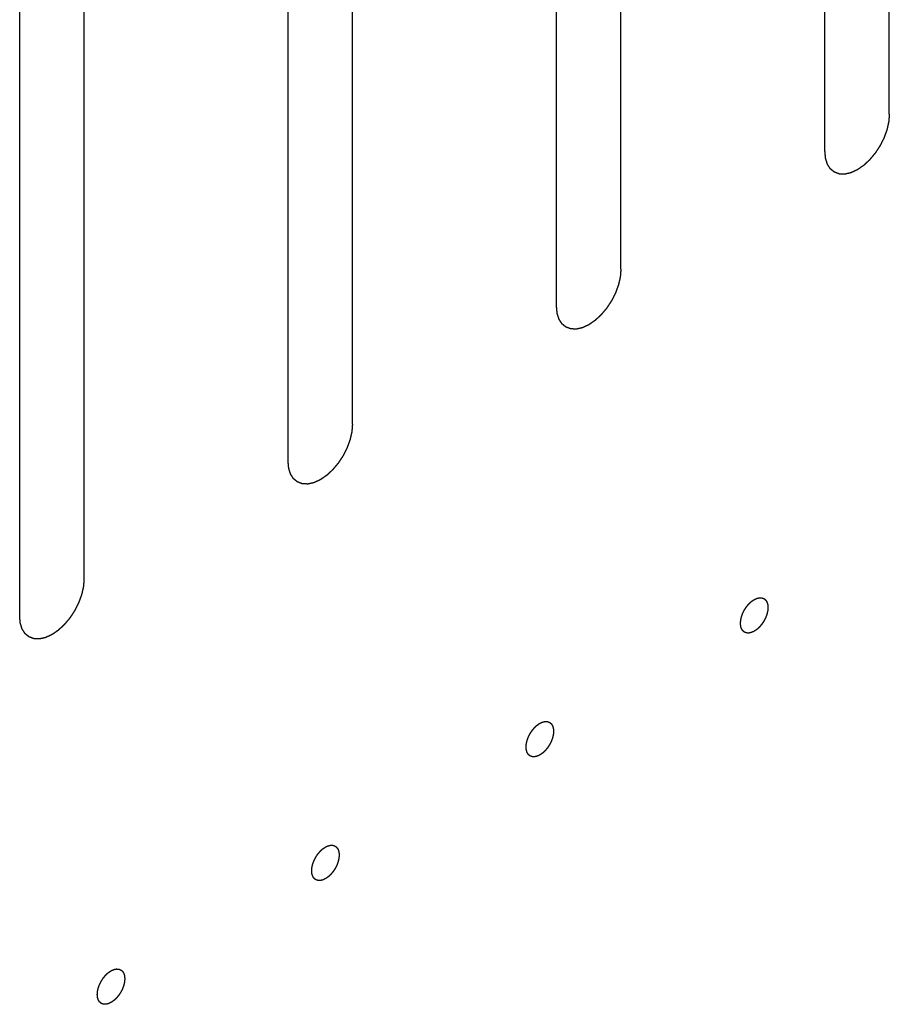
# Model space of a CAD drawing. Header units: inches. Extents: x 6 to 353, y 6 to 228.
# Tile 352 of 372: x 341.556 to 342.273, y 194.053 to 194.865. Entities that reach past the tile are written whole.
import ezdxf

# ---------------------------------------------------------------- set-up
doc = ezdxf.new("R2010")
doc.units = ezdxf.units.IN
doc.header["$LTSCALE"] = 19.946667
doc.header["$MEASUREMENT"] = 0
doc.linetypes.add('HIDDEN', pattern=[0.2, 0.1, -0.1])
doc.layers.add('08_ALL_COSMETICS', color=7, linetype='CONTINUOUS')

msp = doc.modelspace()

# ---------------------------------------------------------------- linework, layer by layer
at = {"layer": '08_ALL_COSMETICS', "color": 7, "linetype": 'HIDDEN'}
for p, q in [((342.27279, 194.78747), (342.27279, 195.74686)), ((342.21975, 194.75685), (342.21975, 195.71624)), ((342.05146, 194.65969), (342.05146, 195.61908)), ((341.99843, 194.62907), (341.99843, 195.58846)), ((341.83014, 194.53191), (341.83014, 195.4913)), ((341.77711, 194.50129), (341.77711, 195.46068)), ((341.60881, 194.40413), (341.60881, 195.36352)), ((341.55578, 194.37351), (341.55578, 195.3329))]:
    msp.add_line(p, q, dxfattribs=at)
for points, knots in [([(342.27279, 194.78747), (342.2727, 194.78643), (342.27257, 194.78487), (342.27243, 194.78305), (342.27233, 194.78201), (342.27232, 194.78124), (342.27208, 194.7804), (342.27185, 194.77931), (342.27153, 194.77794), (342.27123, 194.77657), (342.27096, 194.77547), (342.27082, 194.77465), (342.27047, 194.77381), (342.27008, 194.7727), (342.26957, 194.77131), (342.26907, 194.76991), (342.26865, 194.7688), (342.26839, 194.76796), (342.26793, 194.76714), (342.26739, 194.76603), (342.26668, 194.76465), (342.266, 194.76327), (342.26543, 194.76217), (342.26504, 194.76131), (342.26451, 194.76058), (342.26386, 194.75955), (342.26302, 194.75829), (342.26219, 194.75701), (342.26151, 194.756), (342.26104, 194.75521), (342.26044, 194.75456), (342.25969, 194.75364), (342.25874, 194.75251), (342.25779, 194.75136), (342.25703, 194.75047), (342.25647, 194.74974), (342.25584, 194.74921), (342.25502, 194.74843), (342.25398, 194.74748), (342.25296, 194.74651), (342.25213, 194.74576), (342.25152, 194.74514), (342.25085, 194.74473), (342.24998, 194.74411), (342.24889, 194.74336), (342.2478, 194.7426), (342.24703, 194.74207), (342.2466, 194.74177), (342.24627, 194.74152), (342.24595, 194.7414), (342.24552, 194.74119), (342.24477, 194.74085), (342.24369, 194.74034), (342.24262, 194.73985), (342.24187, 194.7395), (342.24144, 194.73931), (342.24112, 194.73913), (342.24081, 194.73909), (342.2404, 194.73898), (342.23967, 194.73882), (342.23864, 194.73858), (342.23761, 194.73835), (342.23689, 194.73818), (342.23648, 194.73809), (342.23616, 194.73799), (342.23588, 194.73803), (342.2355, 194.73804), (342.23483, 194.73807), (342.23388, 194.7381), (342.23293, 194.73814), (342.23226, 194.73816), (342.23188, 194.73818), (342.23159, 194.73816), (342.23134, 194.73828), (342.231, 194.7384), (342.23041, 194.73862), (342.22956, 194.73893), (342.22871, 194.73925), (342.22811, 194.73946), (342.22778, 194.7396), (342.2275, 194.73966), (342.22732, 194.73986), (342.22704, 194.74008), (342.22656, 194.74048), (342.22588, 194.74104), (342.22519, 194.74161), (342.22471, 194.742), (342.22444, 194.74224), (342.22422, 194.74238), (342.22409, 194.74265), (342.22388, 194.74296), (342.22352, 194.74353), (342.22301, 194.74433), (342.2225, 194.74514), (342.22214, 194.74569), (342.22195, 194.74602), (342.22177, 194.74624), (342.2217, 194.74657), (342.22157, 194.74696), (342.22135, 194.74767), (342.22103, 194.74868), (342.22072, 194.74969), (342.22049, 194.75039), (342.22038, 194.7508), (342.22026, 194.75108), (342.22025, 194.75146), (342.2202, 194.75194), (342.22013, 194.75278), (342.22001, 194.75397), (342.21988, 194.75541), (342.2198, 194.75637), (342.21975, 194.75685)], [0, 0, 0, 0, 0.03125, 0.046875, 0.054688, 0.0625, 0.070312, 0.078125, 0.09375, 0.109375, 0.117188, 0.125, 0.132812, 0.140625, 0.15625, 0.171875, 0.179688, 0.1875, 0.195312, 0.203125, 0.21875, 0.234375, 0.242188, 0.25, 0.257812, 0.265625, 0.28125, 0.296875, 0.304688, 0.3125, 0.320312, 0.328125, 0.34375, 0.359375, 0.367188, 0.375, 0.382812, 0.390625, 0.40625, 0.421875, 0.429688, 0.4375, 0.445312, 0.453125, 0.46875, 0.484375, 0.492188, 0.496094, 0.5, 0.503906, 0.507812, 0.515625, 0.53125, 0.546875, 0.554688, 0.558594, 0.5625, 0.566406, 0.570312, 0.578125, 0.59375, 0.609375, 0.617188, 0.621094, 0.625, 0.628906, 0.632812, 0.640625, 0.65625, 0.671875, 0.679688, 0.683594, 0.6875, 0.691406, 0.695312, 0.703125, 0.71875, 0.734375, 0.742188, 0.746094, 0.75, 0.753906, 0.757812, 0.765625, 0.78125, 0.796875, 0.804688, 0.808594, 0.8125, 0.816406, 0.820312, 0.828125, 0.84375, 0.859375, 0.867188, 0.871094, 0.875, 0.878906, 0.882812, 0.890625, 0.90625, 0.921875, 0.929688, 0.933594, 0.9375, 0.941406, 0.945312, 0.953125, 0.96875, 0.984375, 1, 1, 1, 1]), ([(342.05146, 194.65969), (342.05138, 194.65865), (342.05125, 194.65709), (342.05111, 194.65527), (342.05101, 194.65423), (342.05099, 194.65346), (342.05076, 194.65262), (342.05053, 194.65153), (342.05021, 194.65016), (342.0499, 194.64879), (342.04964, 194.64769), (342.04949, 194.64687), (342.04915, 194.64603), (342.04876, 194.64492), (342.04824, 194.64353), (342.04775, 194.64213), (342.04733, 194.64102), (342.04706, 194.64018), (342.04661, 194.63936), (342.04606, 194.63825), (342.04536, 194.63687), (342.04467, 194.63548), (342.04411, 194.63439), (342.04372, 194.63353), (342.04319, 194.6328), (342.04253, 194.63177), (342.04169, 194.6305), (342.04087, 194.62923), (342.04019, 194.62822), (342.03972, 194.62743), (342.03912, 194.62678), (342.03837, 194.62586), (342.03741, 194.62473), (342.03647, 194.62358), (342.0357, 194.62268), (342.03515, 194.62196), (342.03451, 194.62143), (342.03369, 194.62065), (342.03266, 194.6197), (342.03163, 194.61873), (342.0308, 194.61797), (342.0302, 194.61736), (342.02953, 194.61695), (342.02866, 194.61633), (342.02757, 194.61558), (342.02647, 194.61482), (342.02571, 194.61429), (342.02527, 194.61399), (342.02494, 194.61374), (342.02462, 194.61362), (342.02419, 194.61341), (342.02344, 194.61307), (342.02237, 194.61256), (342.0213, 194.61207), (342.02055, 194.61171), (342.02012, 194.61152), (342.01979, 194.61135), (342.01949, 194.6113), (342.01907, 194.6112), (342.01835, 194.61104), (342.01732, 194.6108), (342.01629, 194.61057), (342.01556, 194.6104), (342.01515, 194.61031), (342.01483, 194.61021), (342.01456, 194.61025), (342.01417, 194.61026), (342.01351, 194.61029), (342.01256, 194.61032), (342.01161, 194.61036), (342.01094, 194.61038), (342.01056, 194.6104), (342.01026, 194.61038), (342.01002, 194.6105), (342.00968, 194.61062), (342.00908, 194.61084), (342.00823, 194.61115), (342.00739, 194.61147), (342.00679, 194.61168), (342.00645, 194.61181), (342.00618, 194.61188), (342.00599, 194.61208), (342.00571, 194.6123), (342.00524, 194.6127), (342.00455, 194.61326), (342.00387, 194.61383), (342.00339, 194.61422), (342.00312, 194.61446), (342.0029, 194.6146), (342.00276, 194.61487), (342.00255, 194.61518), (342.0022, 194.61575), (342.00169, 194.61655), (342.00118, 194.61736), (342.00082, 194.61791), (342.00062, 194.61824), (342.00045, 194.61846), (342.00038, 194.61879), (342.00024, 194.61918), (342.00003, 194.61989), (341.99971, 194.6209), (341.9994, 194.62191), (341.99917, 194.62261), (341.99905, 194.62302), (341.99893, 194.6233), (341.99892, 194.62368), (341.99887, 194.62416), (341.9988, 194.625), (341.99869, 194.62619), (341.99856, 194.62763), (341.99847, 194.62859), (341.99843, 194.62907)], [0, 0, 0, 0, 0.03125, 0.046875, 0.054688, 0.0625, 0.070312, 0.078125, 0.09375, 0.109375, 0.117188, 0.125, 0.132812, 0.140625, 0.15625, 0.171875, 0.179688, 0.1875, 0.195312, 0.203125, 0.21875, 0.234375, 0.242188, 0.25, 0.257812, 0.265625, 0.28125, 0.296875, 0.304688, 0.3125, 0.320312, 0.328125, 0.34375, 0.359375, 0.367188, 0.375, 0.382812, 0.390625, 0.40625, 0.421875, 0.429688, 0.4375, 0.445312, 0.453125, 0.46875, 0.484375, 0.492188, 0.496094, 0.5, 0.503906, 0.507812, 0.515625, 0.53125, 0.546875, 0.554688, 0.558594, 0.5625, 0.566406, 0.570312, 0.578125, 0.59375, 0.609375, 0.617188, 0.621094, 0.625, 0.628906, 0.632812, 0.640625, 0.65625, 0.671875, 0.679688, 0.683594, 0.6875, 0.691406, 0.695312, 0.703125, 0.71875, 0.734375, 0.742188, 0.746094, 0.75, 0.753906, 0.757812, 0.765625, 0.78125, 0.796875, 0.804688, 0.808594, 0.8125, 0.816406, 0.820312, 0.828125, 0.84375, 0.859375, 0.867188, 0.871094, 0.875, 0.878906, 0.882812, 0.890625, 0.90625, 0.921875, 0.929688, 0.933594, 0.9375, 0.941406, 0.945312, 0.953125, 0.96875, 0.984375, 1, 1, 1, 1]), ([(341.83014, 194.53191), (341.83005, 194.53087), (341.82992, 194.52931), (341.82979, 194.52749), (341.82969, 194.52645), (341.82967, 194.52568), (341.82944, 194.52484), (341.8292, 194.52375), (341.82888, 194.52238), (341.82858, 194.52101), (341.82832, 194.51991), (341.82817, 194.51909), (341.82783, 194.51825), (341.82743, 194.51714), (341.82692, 194.51574), (341.82642, 194.51435), (341.826, 194.51324), (341.82574, 194.5124), (341.82528, 194.51158), (341.82474, 194.51047), (341.82404, 194.50909), (341.82335, 194.5077), (341.82278, 194.50661), (341.8224, 194.50575), (341.82187, 194.50502), (341.82121, 194.50399), (341.82037, 194.50272), (341.81954, 194.50145), (341.81887, 194.50044), (341.81839, 194.49965), (341.8178, 194.499), (341.81705, 194.49808), (341.81609, 194.49695), (341.81514, 194.4958), (341.81438, 194.4949), (341.81383, 194.49418), (341.81319, 194.49365), (341.81237, 194.49287), (341.81134, 194.49192), (341.81031, 194.49095), (341.80948, 194.49019), (341.80887, 194.48957), (341.80821, 194.48917), (341.80734, 194.48855), (341.80624, 194.4878), (341.80515, 194.48704), (341.80439, 194.48651), (341.80395, 194.48621), (341.80362, 194.48596), (341.8033, 194.48584), (341.80287, 194.48563), (341.80212, 194.48528), (341.80105, 194.48478), (341.79997, 194.48429), (341.79922, 194.48393), (341.79879, 194.48374), (341.79847, 194.48357), (341.79816, 194.48352), (341.79775, 194.48342), (341.79703, 194.48326), (341.79599, 194.48302), (341.79496, 194.48279), (341.79424, 194.48262), (341.79383, 194.48253), (341.79351, 194.48243), (341.79323, 194.48247), (341.79285, 194.48248), (341.79219, 194.48251), (341.79123, 194.48254), (341.79028, 194.48258), (341.78961, 194.4826), (341.78924, 194.48262), (341.78894, 194.4826), (341.7887, 194.48272), (341.78835, 194.48284), (341.78776, 194.48306), (341.78691, 194.48337), (341.78606, 194.48369), (341.78546, 194.4839), (341.78513, 194.48403), (341.78486, 194.4841), (341.78467, 194.4843), (341.78439, 194.48452), (341.78392, 194.48492), (341.78323, 194.48548), (341.78255, 194.48605), (341.78206, 194.48644), (341.7818, 194.48668), (341.78157, 194.48682), (341.78144, 194.48709), (341.78123, 194.4874), (341.78088, 194.48797), (341.78036, 194.48877), (341.77986, 194.48958), (341.7795, 194.49013), (341.7793, 194.49046), (341.77913, 194.49068), (341.77905, 194.49101), (341.77892, 194.4914), (341.7787, 194.49211), (341.77838, 194.49312), (341.77807, 194.49413), (341.77785, 194.49483), (341.77773, 194.49524), (341.77761, 194.49552), (341.7776, 194.4959), (341.77755, 194.49638), (341.77748, 194.49722), (341.77737, 194.49841), (341.77724, 194.49985), (341.77715, 194.50081), (341.77711, 194.50129)], [0, 0, 0, 0, 0.03125, 0.046875, 0.054688, 0.0625, 0.070312, 0.078125, 0.09375, 0.109375, 0.117188, 0.125, 0.132812, 0.140625, 0.15625, 0.171875, 0.179688, 0.1875, 0.195312, 0.203125, 0.21875, 0.234375, 0.242188, 0.25, 0.257812, 0.265625, 0.28125, 0.296875, 0.304688, 0.3125, 0.320312, 0.328125, 0.34375, 0.359375, 0.367188, 0.375, 0.382812, 0.390625, 0.40625, 0.421875, 0.429688, 0.4375, 0.445312, 0.453125, 0.46875, 0.484375, 0.492188, 0.496094, 0.5, 0.503906, 0.507812, 0.515625, 0.53125, 0.546875, 0.554688, 0.558594, 0.5625, 0.566406, 0.570312, 0.578125, 0.59375, 0.609375, 0.617188, 0.621094, 0.625, 0.628906, 0.632812, 0.640625, 0.65625, 0.671875, 0.679688, 0.683594, 0.6875, 0.691406, 0.695312, 0.703125, 0.71875, 0.734375, 0.742188, 0.746094, 0.75, 0.753906, 0.757812, 0.765625, 0.78125, 0.796875, 0.804688, 0.808594, 0.8125, 0.816406, 0.820312, 0.828125, 0.84375, 0.859375, 0.867188, 0.871094, 0.875, 0.878906, 0.882812, 0.890625, 0.90625, 0.921875, 0.929688, 0.933594, 0.9375, 0.941406, 0.945312, 0.953125, 0.96875, 0.984375, 1, 1, 1, 1]), ([(341.60881, 194.40413), (341.60873, 194.40309), (341.6086, 194.40153), (341.60846, 194.39971), (341.60836, 194.39866), (341.60835, 194.3979), (341.60811, 194.39706), (341.60788, 194.39597), (341.60756, 194.3946), (341.60726, 194.39323), (341.60699, 194.39213), (341.60685, 194.39131), (341.6065, 194.39047), (341.60611, 194.38936), (341.6056, 194.38796), (341.6051, 194.38657), (341.60468, 194.38546), (341.60442, 194.38462), (341.60396, 194.3838), (341.60342, 194.38269), (341.60271, 194.38131), (341.60203, 194.37992), (341.60146, 194.37883), (341.60107, 194.37797), (341.60054, 194.37723), (341.59989, 194.37621), (341.59905, 194.37494), (341.59822, 194.37367), (341.59754, 194.37266), (341.59707, 194.37187), (341.59647, 194.37121), (341.59572, 194.3703), (341.59477, 194.36916), (341.59382, 194.36802), (341.59306, 194.36712), (341.5925, 194.3664), (341.59187, 194.36587), (341.59105, 194.36509), (341.59001, 194.36413), (341.58898, 194.36317), (341.58816, 194.36241), (341.58755, 194.36179), (341.58688, 194.36138), (341.58601, 194.36077), (341.58492, 194.36002), (341.58383, 194.35926), (341.58306, 194.35873), (341.58263, 194.35843), (341.5823, 194.35818), (341.58198, 194.35806), (341.58155, 194.35785), (341.5808, 194.3575), (341.57972, 194.357), (341.57865, 194.35651), (341.5779, 194.35615), (341.57747, 194.35596), (341.57714, 194.35579), (341.57684, 194.35574), (341.57643, 194.35564), (341.5757, 194.35548), (341.57467, 194.35524), (341.57364, 194.35501), (341.57292, 194.35484), (341.57251, 194.35475), (341.57219, 194.35465), (341.57191, 194.35469), (341.57153, 194.3547), (341.57086, 194.35473), (341.56991, 194.35476), (341.56896, 194.3548), (341.56829, 194.35481), (341.56791, 194.35484), (341.56762, 194.35482), (341.56737, 194.35494), (341.56703, 194.35506), (341.56644, 194.35528), (341.56559, 194.35559), (341.56474, 194.35591), (341.56414, 194.35612), (341.56381, 194.35625), (341.56353, 194.35632), (341.56335, 194.35652), (341.56307, 194.35674), (341.56259, 194.35714), (341.56191, 194.3577), (341.56122, 194.35827), (341.56074, 194.35866), (341.56047, 194.3589), (341.56025, 194.35904), (341.56011, 194.35931), (341.55991, 194.35962), (341.55955, 194.36019), (341.55904, 194.36099), (341.55853, 194.3618), (341.55817, 194.36235), (341.55798, 194.36268), (341.5578, 194.3629), (341.55773, 194.36322), (341.5576, 194.36362), (341.55738, 194.36433), (341.55706, 194.36534), (341.55675, 194.36635), (341.55652, 194.36705), (341.5564, 194.36746), (341.55629, 194.36774), (341.55628, 194.36812), (341.55623, 194.36859), (341.55615, 194.36944), (341.55604, 194.37063), (341.55591, 194.37207), (341.55583, 194.37303), (341.55578, 194.37351)], [0, 0, 0, 0, 0.03125, 0.046875, 0.054688, 0.0625, 0.070312, 0.078125, 0.09375, 0.109375, 0.117188, 0.125, 0.132812, 0.140625, 0.15625, 0.171875, 0.179688, 0.1875, 0.195312, 0.203125, 0.21875, 0.234375, 0.242188, 0.25, 0.257812, 0.265625, 0.28125, 0.296875, 0.304688, 0.3125, 0.320312, 0.328125, 0.34375, 0.359375, 0.367188, 0.375, 0.382812, 0.390625, 0.40625, 0.421875, 0.429688, 0.4375, 0.445312, 0.453125, 0.46875, 0.484375, 0.492188, 0.496094, 0.5, 0.503906, 0.507812, 0.515625, 0.53125, 0.546875, 0.554688, 0.558594, 0.5625, 0.566406, 0.570312, 0.578125, 0.59375, 0.609375, 0.617188, 0.621094, 0.625, 0.628906, 0.632812, 0.640625, 0.65625, 0.671875, 0.679688, 0.683594, 0.6875, 0.691406, 0.695312, 0.703125, 0.71875, 0.734375, 0.742188, 0.746094, 0.75, 0.753906, 0.757812, 0.765625, 0.78125, 0.796875, 0.804688, 0.808594, 0.8125, 0.816406, 0.820312, 0.828125, 0.84375, 0.859375, 0.867188, 0.871094, 0.875, 0.878906, 0.882812, 0.890625, 0.90625, 0.921875, 0.929688, 0.933594, 0.9375, 0.941406, 0.945312, 0.953125, 0.96875, 0.984375, 1, 1, 1, 1]), ([(342.16142, 194.36105), (342.16105, 194.36088), (342.1605, 194.36062), (342.15977, 194.3603), (342.15921, 194.35999), (342.15869, 194.35992), (342.15816, 194.35979), (342.15772, 194.35969), (342.15737, 194.35961), (342.1571, 194.35953), (342.15686, 194.35956), (342.15654, 194.35957), (342.15613, 194.35959), (342.15572, 194.3596), (342.1554, 194.35962), (342.15515, 194.3596), (342.15494, 194.3597), (342.15465, 194.3598), (342.15429, 194.35994), (342.15392, 194.36007), (342.15364, 194.36018), (342.1534, 194.36024), (342.15324, 194.36041), (342.15301, 194.36059), (342.15272, 194.36084), (342.15242, 194.36108), (342.15219, 194.36128), (342.152, 194.3614), (342.15189, 194.36163), (342.15171, 194.3619), (342.15149, 194.36224), (342.15127, 194.36258), (342.15111, 194.36286), (342.15096, 194.36305), (342.15089, 194.36333), (342.15078, 194.36366), (342.15065, 194.3641), (342.15051, 194.36453), (342.15041, 194.36488), (342.15031, 194.36512), (342.1503, 194.36544), (342.15026, 194.36584), (342.15021, 194.36636), (342.15017, 194.36697), (342.15007, 194.36757), (342.15017, 194.36825), (342.15021, 194.36891), (342.15027, 194.36958), (342.15029, 194.37023), (342.15049, 194.37095), (342.15063, 194.37165), (342.15081, 194.37235), (342.15093, 194.37305), (342.15122, 194.37377), (342.15147, 194.37448), (342.15174, 194.37519), (342.15197, 194.37591), (342.15236, 194.37661), (342.1527, 194.37732), (342.15307, 194.37802), (342.1534, 194.37875), (342.15385, 194.37938), (342.15427, 194.38004), (342.1547, 194.38068), (342.15511, 194.38136), (342.15561, 194.38191), (342.15609, 194.38251), (342.15659, 194.38308), (342.15706, 194.38369), (342.1576, 194.38415), (342.15812, 194.38465), (342.15866, 194.38513), (342.15917, 194.38566), (342.15974, 194.38601), (342.16048, 194.38654), (342.16104, 194.38692), (342.16142, 194.38718)], [0, 0, 0, 0, 0.03125, 0.046875, 0.0625, 0.078125, 0.09375, 0.109375, 0.117188, 0.125, 0.132812, 0.140625, 0.15625, 0.171875, 0.179688, 0.1875, 0.195312, 0.203125, 0.21875, 0.234375, 0.242188, 0.25, 0.257812, 0.265625, 0.28125, 0.296875, 0.304688, 0.3125, 0.320312, 0.328125, 0.34375, 0.359375, 0.367188, 0.375, 0.382812, 0.390625, 0.40625, 0.421875, 0.429688, 0.4375, 0.445312, 0.453125, 0.46875, 0.484375, 0.5, 0.515625, 0.53125, 0.546875, 0.5625, 0.578125, 0.59375, 0.609375, 0.625, 0.640625, 0.65625, 0.671875, 0.6875, 0.703125, 0.71875, 0.734375, 0.75, 0.765625, 0.78125, 0.796875, 0.8125, 0.828125, 0.84375, 0.859375, 0.875, 0.890625, 0.90625, 0.921875, 0.9375, 0.953125, 0.96875, 1, 1, 1, 1]), ([(342.16142, 194.38718), (342.16178, 194.38735), (342.16233, 194.38761), (342.16306, 194.38793), (342.16362, 194.38824), (342.16414, 194.38831), (342.16467, 194.38844), (342.16511, 194.38854), (342.16546, 194.38862), (342.16573, 194.3887), (342.16597, 194.38867), (342.1663, 194.38866), (342.1667, 194.38864), (342.16711, 194.38864), (342.16743, 194.38861), (342.16769, 194.38863), (342.16789, 194.38853), (342.16819, 194.38843), (342.16855, 194.38829), (342.16891, 194.38816), (342.1692, 194.38805), (342.16943, 194.38799), (342.16959, 194.38782), (342.16983, 194.38764), (342.17012, 194.38739), (342.17041, 194.38715), (342.17064, 194.38695), (342.17083, 194.38683), (342.17095, 194.3866), (342.17112, 194.38633), (342.17134, 194.38599), (342.17156, 194.38565), (342.17173, 194.38537), (342.17188, 194.38518), (342.17194, 194.3849), (342.17205, 194.38457), (342.17218, 194.38413), (342.17232, 194.38371), (342.17242, 194.38335), (342.17252, 194.38311), (342.17253, 194.38279), (342.17257, 194.38239), (342.17262, 194.38187), (342.17267, 194.38126), (342.17276, 194.38066), (342.17267, 194.37998), (342.17263, 194.37932), (342.17256, 194.37865), (342.17255, 194.378), (342.17235, 194.37728), (342.1722, 194.37658), (342.17203, 194.37588), (342.17191, 194.37518), (342.17161, 194.37446), (342.17136, 194.37375), (342.17109, 194.37304), (342.17087, 194.37232), (342.17048, 194.37162), (342.17013, 194.37091), (342.16977, 194.37021), (342.16944, 194.36948), (342.16898, 194.36885), (342.16857, 194.36819), (342.16813, 194.36755), (342.16773, 194.36687), (342.16722, 194.36632), (342.16674, 194.36573), (342.16625, 194.36515), (342.16578, 194.36454), (342.16523, 194.36408), (342.16471, 194.36358), (342.16418, 194.3631), (342.16366, 194.36257), (342.16309, 194.36222), (342.16235, 194.36169), (342.16179, 194.36131), (342.16142, 194.36105)], [0, 0, 0, 0, 0.03125, 0.046875, 0.0625, 0.078125, 0.09375, 0.109375, 0.117188, 0.125, 0.132812, 0.140625, 0.15625, 0.171875, 0.179688, 0.1875, 0.195312, 0.203125, 0.21875, 0.234375, 0.242188, 0.25, 0.257812, 0.265625, 0.28125, 0.296875, 0.304688, 0.3125, 0.320312, 0.328125, 0.34375, 0.359375, 0.367188, 0.375, 0.382812, 0.390625, 0.40625, 0.421875, 0.429688, 0.4375, 0.445312, 0.453125, 0.46875, 0.484375, 0.5, 0.515625, 0.53125, 0.546875, 0.5625, 0.578125, 0.59375, 0.609375, 0.625, 0.640625, 0.65625, 0.671875, 0.6875, 0.703125, 0.71875, 0.734375, 0.75, 0.765625, 0.78125, 0.796875, 0.8125, 0.828125, 0.84375, 0.859375, 0.875, 0.890625, 0.90625, 0.921875, 0.9375, 0.953125, 0.96875, 1, 1, 1, 1]), ([(341.98464, 194.25899), (341.98427, 194.25882), (341.98372, 194.25856), (341.98299, 194.25824), (341.98244, 194.25793), (341.98192, 194.25786), (341.98139, 194.25773), (341.98095, 194.25763), (341.9806, 194.25755), (341.98032, 194.25747), (341.98009, 194.2575), (341.97976, 194.2575), (341.97936, 194.25752), (341.97895, 194.25753), (341.97863, 194.25755), (341.97837, 194.25754), (341.97816, 194.25764), (341.97787, 194.25774), (341.97751, 194.25788), (341.97715, 194.25801), (341.97686, 194.25812), (341.97663, 194.25818), (341.97647, 194.25835), (341.97623, 194.25853), (341.97594, 194.25878), (341.97565, 194.25902), (341.97542, 194.25922), (341.97523, 194.25934), (341.97511, 194.25957), (341.97493, 194.25984), (341.97472, 194.26018), (341.9745, 194.26052), (341.97433, 194.2608), (341.97418, 194.26099), (341.97412, 194.26127), (341.97401, 194.2616), (341.97387, 194.26204), (341.97374, 194.26246), (341.97363, 194.26281), (341.97354, 194.26305), (341.97353, 194.26338), (341.97348, 194.26378), (341.97344, 194.2643), (341.97339, 194.26491), (341.9733, 194.26551), (341.97339, 194.26619), (341.97343, 194.26685), (341.9735, 194.26752), (341.97351, 194.26817), (341.97371, 194.26889), (341.97386, 194.26959), (341.97403, 194.27029), (341.97415, 194.27099), (341.97445, 194.27171), (341.97469, 194.27242), (341.97497, 194.27313), (341.97519, 194.27384), (341.97558, 194.27455), (341.97593, 194.27526), (341.97629, 194.27596), (341.97662, 194.27669), (341.97707, 194.27732), (341.97749, 194.27798), (341.97793, 194.27862), (341.97833, 194.2793), (341.97884, 194.27985), (341.97932, 194.28044), (341.97981, 194.28102), (341.98028, 194.28163), (341.98082, 194.28209), (341.98135, 194.28259), (341.98188, 194.28307), (341.9824, 194.2836), (341.98297, 194.28395), (341.98371, 194.28448), (341.98427, 194.28486), (341.98464, 194.28512)], [0, 0, 0, 0, 0.03125, 0.046875, 0.0625, 0.078125, 0.09375, 0.109375, 0.117188, 0.125, 0.132812, 0.140625, 0.15625, 0.171875, 0.179688, 0.1875, 0.195312, 0.203125, 0.21875, 0.234375, 0.242188, 0.25, 0.257812, 0.265625, 0.28125, 0.296875, 0.304688, 0.3125, 0.320312, 0.328125, 0.34375, 0.359375, 0.367188, 0.375, 0.382812, 0.390625, 0.40625, 0.421875, 0.429688, 0.4375, 0.445312, 0.453125, 0.46875, 0.484375, 0.5, 0.515625, 0.53125, 0.546875, 0.5625, 0.578125, 0.59375, 0.609375, 0.625, 0.640625, 0.65625, 0.671875, 0.6875, 0.703125, 0.71875, 0.734375, 0.75, 0.765625, 0.78125, 0.796875, 0.8125, 0.828125, 0.84375, 0.859375, 0.875, 0.890625, 0.90625, 0.921875, 0.9375, 0.953125, 0.96875, 1, 1, 1, 1]), ([(341.98464, 194.28512), (341.98501, 194.28529), (341.98556, 194.28555), (341.98629, 194.28587), (341.98684, 194.28618), (341.98737, 194.28625), (341.9879, 194.28638), (341.98834, 194.28648), (341.98869, 194.28656), (341.98896, 194.28664), (341.98919, 194.28661), (341.98952, 194.2866), (341.98993, 194.28658), (341.99033, 194.28657), (341.99066, 194.28655), (341.99091, 194.28657), (341.99112, 194.28646), (341.99141, 194.28637), (341.99177, 194.28623), (341.99214, 194.2861), (341.99242, 194.28599), (341.99265, 194.28593), (341.99281, 194.28576), (341.99305, 194.28557), (341.99334, 194.28533), (341.99364, 194.28509), (341.99386, 194.28489), (341.99406, 194.28477), (341.99417, 194.28454), (341.99435, 194.28427), (341.99456, 194.28393), (341.99478, 194.28359), (341.99495, 194.28331), (341.9951, 194.28312), (341.99516, 194.28284), (341.99528, 194.2825), (341.99541, 194.28207), (341.99555, 194.28164), (341.99565, 194.28129), (341.99575, 194.28105), (341.99576, 194.28073), (341.9958, 194.28033), (341.99584, 194.27981), (341.99589, 194.2792), (341.99599, 194.2786), (341.99589, 194.27792), (341.99585, 194.27726), (341.99578, 194.27659), (341.99577, 194.27593), (341.99557, 194.27522), (341.99542, 194.27452), (341.99525, 194.27382), (341.99513, 194.27312), (341.99483, 194.2724), (341.99459, 194.27169), (341.99432, 194.27098), (341.99409, 194.27026), (341.9937, 194.26956), (341.99336, 194.26885), (341.99299, 194.26815), (341.99266, 194.26742), (341.99221, 194.26679), (341.99179, 194.26613), (341.99136, 194.26549), (341.99095, 194.26481), (341.99044, 194.26426), (341.98996, 194.26366), (341.98947, 194.26309), (341.989, 194.26248), (341.98846, 194.26202), (341.98793, 194.26152), (341.9874, 194.26104), (341.98689, 194.26051), (341.98632, 194.26016), (341.98557, 194.25963), (341.98501, 194.25925), (341.98464, 194.25899)], [0, 0, 0, 0, 0.03125, 0.046875, 0.0625, 0.078125, 0.09375, 0.109375, 0.117188, 0.125, 0.132812, 0.140625, 0.15625, 0.171875, 0.179688, 0.1875, 0.195312, 0.203125, 0.21875, 0.234375, 0.242188, 0.25, 0.257812, 0.265625, 0.28125, 0.296875, 0.304688, 0.3125, 0.320312, 0.328125, 0.34375, 0.359375, 0.367188, 0.375, 0.382812, 0.390625, 0.40625, 0.421875, 0.429688, 0.4375, 0.445312, 0.453125, 0.46875, 0.484375, 0.5, 0.515625, 0.53125, 0.546875, 0.5625, 0.578125, 0.59375, 0.609375, 0.625, 0.640625, 0.65625, 0.671875, 0.6875, 0.703125, 0.71875, 0.734375, 0.75, 0.765625, 0.78125, 0.796875, 0.8125, 0.828125, 0.84375, 0.859375, 0.875, 0.890625, 0.90625, 0.921875, 0.9375, 0.953125, 0.96875, 1, 1, 1, 1]), ([(341.80786, 194.15693), (341.8075, 194.15676), (341.80695, 194.1565), (341.80622, 194.15617), (341.80566, 194.15587), (341.80514, 194.1558), (341.80461, 194.15567), (341.80417, 194.15556), (341.80382, 194.15549), (341.80355, 194.15541), (341.80331, 194.15544), (341.80298, 194.15544), (341.80258, 194.15546), (341.80217, 194.15547), (341.80185, 194.15549), (341.8016, 194.15548), (341.80139, 194.15558), (341.8011, 194.15568), (341.80074, 194.15582), (341.80037, 194.15595), (341.80009, 194.15606), (341.79985, 194.15612), (341.79969, 194.15629), (341.79945, 194.15647), (341.79917, 194.15672), (341.79887, 194.15696), (341.79864, 194.15716), (341.79845, 194.15728), (341.79834, 194.15751), (341.79816, 194.15777), (341.79794, 194.15812), (341.79772, 194.15846), (341.79755, 194.15874), (341.79741, 194.15893), (341.79734, 194.1592), (341.79723, 194.15954), (341.7971, 194.15998), (341.79696, 194.1604), (341.79686, 194.16075), (341.79676, 194.16099), (341.79675, 194.16132), (341.79671, 194.16172), (341.79666, 194.16223), (341.79662, 194.16285), (341.79652, 194.16345), (341.79661, 194.16413), (341.79665, 194.16479), (341.79672, 194.16546), (341.79674, 194.16611), (341.79693, 194.16683), (341.79708, 194.16753), (341.79725, 194.16823), (341.79738, 194.16893), (341.79767, 194.16965), (341.79792, 194.17036), (341.79819, 194.17107), (341.79841, 194.17178), (341.79881, 194.17249), (341.79915, 194.1732), (341.79951, 194.1739), (341.79984, 194.17463), (341.8003, 194.17526), (341.80072, 194.17592), (341.80115, 194.17656), (341.80155, 194.17724), (341.80206, 194.17779), (341.80254, 194.17838), (341.80303, 194.17895), (341.8035, 194.17957), (341.80405, 194.18003), (341.80457, 194.18053), (341.8051, 194.18101), (341.80562, 194.18154), (341.80619, 194.18189), (341.80693, 194.18242), (341.80749, 194.1828), (341.80786, 194.18306)], [0, 0, 0, 0, 0.03125, 0.046875, 0.0625, 0.078125, 0.09375, 0.109375, 0.117188, 0.125, 0.132812, 0.140625, 0.15625, 0.171875, 0.179688, 0.1875, 0.195312, 0.203125, 0.21875, 0.234375, 0.242188, 0.25, 0.257812, 0.265625, 0.28125, 0.296875, 0.304688, 0.3125, 0.320312, 0.328125, 0.34375, 0.359375, 0.367188, 0.375, 0.382812, 0.390625, 0.40625, 0.421875, 0.429688, 0.4375, 0.445312, 0.453125, 0.46875, 0.484375, 0.5, 0.515625, 0.53125, 0.546875, 0.5625, 0.578125, 0.59375, 0.609375, 0.625, 0.640625, 0.65625, 0.671875, 0.6875, 0.703125, 0.71875, 0.734375, 0.75, 0.765625, 0.78125, 0.796875, 0.8125, 0.828125, 0.84375, 0.859375, 0.875, 0.890625, 0.90625, 0.921875, 0.9375, 0.953125, 0.96875, 1, 1, 1, 1]), ([(341.80786, 194.18306), (341.80823, 194.18323), (341.80878, 194.18349), (341.80951, 194.18381), (341.81007, 194.18412), (341.81059, 194.18419), (341.81112, 194.18432), (341.81156, 194.18442), (341.81191, 194.18449), (341.81218, 194.18458), (341.81242, 194.18455), (341.81275, 194.18454), (341.81315, 194.18452), (341.81356, 194.18451), (341.81388, 194.18449), (341.81413, 194.18451), (341.81434, 194.1844), (341.81463, 194.18431), (341.81499, 194.18417), (341.81536, 194.18404), (341.81564, 194.18392), (341.81588, 194.18387), (341.81604, 194.1837), (341.81628, 194.18351), (341.81656, 194.18327), (341.81686, 194.18303), (341.81709, 194.18283), (341.81728, 194.18271), (341.81739, 194.18248), (341.81757, 194.18221), (341.81779, 194.18186), (341.81801, 194.18153), (341.81818, 194.18125), (341.81832, 194.18106), (341.81839, 194.18078), (341.8185, 194.18044), (341.81863, 194.18001), (341.81877, 194.17958), (341.81887, 194.17923), (341.81897, 194.17899), (341.81898, 194.17867), (341.81902, 194.17826), (341.81907, 194.17775), (341.81911, 194.17713), (341.81921, 194.17654), (341.81912, 194.17586), (341.81908, 194.1752), (341.81901, 194.17453), (341.81899, 194.17387), (341.81879, 194.17316), (341.81865, 194.17246), (341.81848, 194.17176), (341.81835, 194.17106), (341.81806, 194.17034), (341.81781, 194.16963), (341.81754, 194.16892), (341.81732, 194.1682), (341.81692, 194.1675), (341.81658, 194.16679), (341.81621, 194.16609), (341.81589, 194.16536), (341.81543, 194.16473), (341.81501, 194.16407), (341.81458, 194.16343), (341.81418, 194.16275), (341.81367, 194.16219), (341.81319, 194.1616), (341.8127, 194.16103), (341.81222, 194.16042), (341.81168, 194.15996), (341.81116, 194.15946), (341.81063, 194.15898), (341.81011, 194.15845), (341.80954, 194.1581), (341.8088, 194.15757), (341.80824, 194.15719), (341.80786, 194.15693)], [0, 0, 0, 0, 0.03125, 0.046875, 0.0625, 0.078125, 0.09375, 0.109375, 0.117188, 0.125, 0.132812, 0.140625, 0.15625, 0.171875, 0.179688, 0.1875, 0.195312, 0.203125, 0.21875, 0.234375, 0.242188, 0.25, 0.257812, 0.265625, 0.28125, 0.296875, 0.304688, 0.3125, 0.320312, 0.328125, 0.34375, 0.359375, 0.367188, 0.375, 0.382812, 0.390625, 0.40625, 0.421875, 0.429688, 0.4375, 0.445312, 0.453125, 0.46875, 0.484375, 0.5, 0.515625, 0.53125, 0.546875, 0.5625, 0.578125, 0.59375, 0.609375, 0.625, 0.640625, 0.65625, 0.671875, 0.6875, 0.703125, 0.71875, 0.734375, 0.75, 0.765625, 0.78125, 0.796875, 0.8125, 0.828125, 0.84375, 0.859375, 0.875, 0.890625, 0.90625, 0.921875, 0.9375, 0.953125, 0.96875, 1, 1, 1, 1]), ([(341.63109, 194.05487), (341.63072, 194.0547), (341.63017, 194.05444), (341.62944, 194.05411), (341.62889, 194.05381), (341.62836, 194.05374), (341.62783, 194.0536), (341.62739, 194.0535), (341.62704, 194.05343), (341.62677, 194.05334), (341.62654, 194.05338), (341.62621, 194.05338), (341.6258, 194.0534), (341.6254, 194.05341), (341.62507, 194.05343), (341.62482, 194.05342), (341.62461, 194.05352), (341.62432, 194.05362), (341.62396, 194.05376), (341.62359, 194.05389), (341.62331, 194.054), (341.62308, 194.05406), (341.62292, 194.05423), (341.62268, 194.05441), (341.62239, 194.05466), (341.62209, 194.0549), (341.62187, 194.0551), (341.62167, 194.05522), (341.62156, 194.05545), (341.62138, 194.05571), (341.62117, 194.05606), (341.62095, 194.0564), (341.62078, 194.05668), (341.62063, 194.05687), (341.62057, 194.05714), (341.62045, 194.05748), (341.62032, 194.05792), (341.62018, 194.05834), (341.62008, 194.05869), (341.61998, 194.05893), (341.61997, 194.05926), (341.61993, 194.05966), (341.61989, 194.06017), (341.61984, 194.06079), (341.61974, 194.06139), (341.61984, 194.06207), (341.61988, 194.06273), (341.61995, 194.0634), (341.61996, 194.06405), (341.62016, 194.06477), (341.62031, 194.06547), (341.62048, 194.06617), (341.6206, 194.06687), (341.6209, 194.06758), (341.62114, 194.0683), (341.62141, 194.06901), (341.62164, 194.06972), (341.62203, 194.07043), (341.62237, 194.07114), (341.62274, 194.07184), (341.62307, 194.07257), (341.62352, 194.0732), (341.62394, 194.07386), (341.62437, 194.0745), (341.62478, 194.07517), (341.62529, 194.07573), (341.62577, 194.07632), (341.62626, 194.07689), (341.62673, 194.07751), (341.62727, 194.07797), (341.6278, 194.07847), (341.62833, 194.07895), (341.62884, 194.07948), (341.62941, 194.07983), (341.63016, 194.08036), (341.63072, 194.08074), (341.63109, 194.081)], [0, 0, 0, 0, 0.03125, 0.046875, 0.0625, 0.078125, 0.09375, 0.109375, 0.117188, 0.125, 0.132812, 0.140625, 0.15625, 0.171875, 0.179688, 0.1875, 0.195312, 0.203125, 0.21875, 0.234375, 0.242188, 0.25, 0.257812, 0.265625, 0.28125, 0.296875, 0.304688, 0.3125, 0.320312, 0.328125, 0.34375, 0.359375, 0.367188, 0.375, 0.382812, 0.390625, 0.40625, 0.421875, 0.429688, 0.4375, 0.445312, 0.453125, 0.46875, 0.484375, 0.5, 0.515625, 0.53125, 0.546875, 0.5625, 0.578125, 0.59375, 0.609375, 0.625, 0.640625, 0.65625, 0.671875, 0.6875, 0.703125, 0.71875, 0.734375, 0.75, 0.765625, 0.78125, 0.796875, 0.8125, 0.828125, 0.84375, 0.859375, 0.875, 0.890625, 0.90625, 0.921875, 0.9375, 0.953125, 0.96875, 1, 1, 1, 1]), ([(341.63109, 194.081), (341.63146, 194.08117), (341.63201, 194.08143), (341.63274, 194.08175), (341.63329, 194.08205), (341.63381, 194.08213), (341.63434, 194.08226), (341.63478, 194.08236), (341.63513, 194.08243), (341.63541, 194.08252), (341.63564, 194.08249), (341.63597, 194.08248), (341.63637, 194.08246), (341.63678, 194.08245), (341.6371, 194.08243), (341.63736, 194.08245), (341.63757, 194.08234), (341.63786, 194.08224), (341.63822, 194.08211), (341.63858, 194.08198), (341.63887, 194.08186), (341.6391, 194.08181), (341.63926, 194.08164), (341.6395, 194.08145), (341.63979, 194.08121), (341.64008, 194.08097), (341.64031, 194.08077), (341.6405, 194.08064), (341.64062, 194.08042), (341.6408, 194.08015), (341.64101, 194.0798), (341.64123, 194.07946), (341.6414, 194.07918), (341.64155, 194.079), (341.64161, 194.07872), (341.64172, 194.07838), (341.64185, 194.07795), (341.64199, 194.07752), (341.64209, 194.07717), (341.64219, 194.07693), (341.6422, 194.07661), (341.64225, 194.0762), (341.64229, 194.07569), (341.64234, 194.07507), (341.64243, 194.07448), (341.64234, 194.07379), (341.6423, 194.07313), (341.64223, 194.07246), (341.64222, 194.07181), (341.64202, 194.0711), (341.64187, 194.0704), (341.6417, 194.06969), (341.64158, 194.069), (341.64128, 194.06828), (341.64103, 194.06757), (341.64076, 194.06686), (341.64054, 194.06614), (341.64015, 194.06544), (341.6398, 194.06473), (341.63944, 194.06403), (341.63911, 194.0633), (341.63866, 194.06267), (341.63824, 194.06201), (341.6378, 194.06137), (341.6374, 194.06069), (341.63689, 194.06013), (341.63641, 194.05954), (341.63592, 194.05897), (341.63545, 194.05835), (341.63491, 194.0579), (341.63438, 194.0574), (341.63385, 194.05692), (341.63333, 194.05639), (341.63276, 194.05604), (341.63202, 194.05551), (341.63146, 194.05513), (341.63109, 194.05487)], [0, 0, 0, 0, 0.03125, 0.046875, 0.0625, 0.078125, 0.09375, 0.109375, 0.117188, 0.125, 0.132812, 0.140625, 0.15625, 0.171875, 0.179688, 0.1875, 0.195312, 0.203125, 0.21875, 0.234375, 0.242188, 0.25, 0.257812, 0.265625, 0.28125, 0.296875, 0.304688, 0.3125, 0.320312, 0.328125, 0.34375, 0.359375, 0.367188, 0.375, 0.382812, 0.390625, 0.40625, 0.421875, 0.429688, 0.4375, 0.445312, 0.453125, 0.46875, 0.484375, 0.5, 0.515625, 0.53125, 0.546875, 0.5625, 0.578125, 0.59375, 0.609375, 0.625, 0.640625, 0.65625, 0.671875, 0.6875, 0.703125, 0.71875, 0.734375, 0.75, 0.765625, 0.78125, 0.796875, 0.8125, 0.828125, 0.84375, 0.859375, 0.875, 0.890625, 0.90625, 0.921875, 0.9375, 0.953125, 0.96875, 1, 1, 1, 1])]:
    msp.add_open_spline(points, degree=3, knots=knots, dxfattribs=at)

doc.saveas('drawing.dxf')
